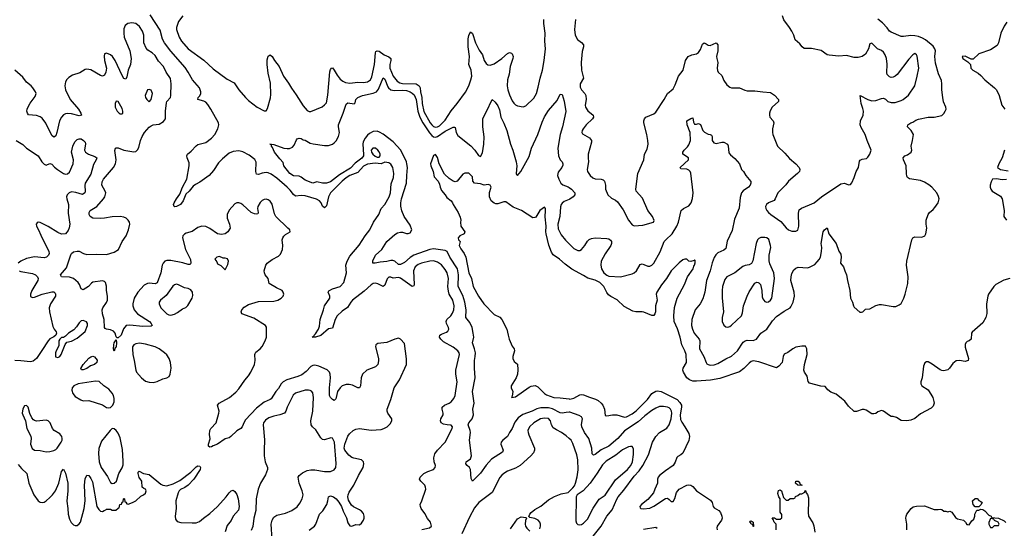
# Model space of a CAD drawing. Header units: inches. Extents: x 1603819 to 1745079, y 385938 to 533966.
# Tile 511 of 561: x 1654359 to 1664470, y 480686 to 485909. Entities that reach past the tile are written whole.
import ezdxf

# ---------------------------------------------------------------- set-up
doc = ezdxf.new("R2010")
doc.units = ezdxf.units.IN
doc.header["$MEASUREMENT"] = 0
doc.layers.add('B6458', color=7, linetype='Continuous')
doc.layers.add('B6468', color=7, linetype='Continuous')

msp = doc.modelspace()

# ---------------------------------------------------------------- linework, layer by layer
at = {"layer": 'B6458', "color": 5}
for points, elevation in [([(1658490, 480673), (1658567, 480693), (1658589, 480710), (1658576, 480750), (1658546, 480786), (1658519, 480839), (1658483, 480890), (1658474, 480910), (1658472, 480930), (1658490, 480970), (1658530, 481090), (1658528, 481110), (1658518, 481130), (1658477, 481170), (1658464, 481190), (1658470, 481210), (1658510, 481250), (1658550, 481271), (1658607, 481290), (1658626, 481310), (1658628, 481330), (1658617, 481370), (1658612, 481410), (1658622, 481450), (1658651, 481490), (1658728, 481572), (1658801, 481710), (1658804, 481730), (1658790, 481747), (1658750, 481748), (1658710, 481755), (1658688, 481770), (1658680, 481790), (1658685, 481810), (1658707, 481853), (1658709, 481870), (1658696, 481910), (1658696, 481930), (1658723, 481950), (1658770, 481970), (1658790, 481985), (1658819, 482021), (1658831, 482049), (1658851, 482190), (1658839, 482270), (1658838, 482310), (1658877, 482470), (1658873, 482490), (1658858, 482510), (1658810, 482545), (1658710, 482602), (1658683, 482630), (1658671, 482650), (1658672, 482670), (1658690, 482681), (1658741, 482699), (1658757, 482710), (1658765, 482730), (1658761, 482750), (1658741, 482790), (1658738, 482810), (1658747, 482830), (1658786, 482870), (1658803, 482897), (1658817, 482930), (1658821, 482970), (1658807, 483030), (1658771, 483091), (1658761, 483121), (1658756, 483170), (1658761, 483250), (1658749, 483310), (1658730, 483343), (1658690, 483391), (1658650, 483421), (1658610, 483432), (1658570, 483430), (1658486, 483410), (1658450, 483395), (1658420, 483370), (1658404, 483330), (1658410, 483190), (1658405, 483175), (1658390, 483170), (1658270, 483256), (1658250, 483261), (1658196, 483256), (1658170, 483267), (1658150, 483266), (1658132, 483248), (1658110, 483184), (1658090, 483170), (1658037, 483197), (1658010, 483203), (1657990, 483199), (1657970, 483188), (1657898, 483122), (1657777, 483030), (1657758, 483010), (1657725, 482955), (1657670, 482917), (1657620, 482870), (1657598, 482830), (1657570, 482740), (1657530, 482734), (1657450, 482668), (1657396, 482650), (1657361, 482650), (1657379, 482661), (1657382, 482670), (1657398, 482682), (1657427, 482733), (1657437, 482763), (1657444, 482830), (1657480, 482930), (1657490, 482970), (1657544, 483050), (1657543, 483070), (1657528, 483110), (1657534, 483126), (1657570, 483147), (1657650, 483169), (1657686, 483210), (1657714, 483310), (1657707, 483390), (1657721, 483430), (1657750, 483481), (1657845, 483595), (1657908, 483690), (1657953, 483750), (1657991, 483830), (1658047, 483910), (1658071, 483969), (1658110, 484013), (1658153, 484090), (1658168, 484130), (1658175, 484225), (1658197, 484290), (1658200, 484330), (1658190, 484392), (1658170, 484426), (1658150, 484439), (1658110, 484447), (1658070, 484430), (1658010, 484437), (1657930, 484425), (1657890, 484404), (1657830, 484340), (1657750, 484309), (1657710, 484284), (1657670, 484250), (1657552, 484130), (1657531, 484090), (1657510, 483998), (1657490, 483977), (1657470, 483996), (1657454, 484030), (1657438, 484050), (1657408, 484068), (1657290, 484100), (1657250, 484103), (1657190, 484097), (1657170, 484113), (1657138, 484158), (1657106, 484190), (1657001, 484281), (1656943, 484323), (1656910, 484337), (1656890, 484339), (1656850, 484334), (1656810, 484321), (1656790, 484322), (1656783, 484350), (1656786, 484446), (1656773, 484473), (1656717, 484517), (1656650, 484552), (1656610, 484561), (1656550, 484557), (1656510, 484540), (1656440, 484480), (1656402, 484438), (1656350, 484362), (1656306, 484310), (1656210, 484241), (1656163, 484217), (1656141, 484199), (1656100, 484150), (1656064, 484116), (1656037, 484050), (1656010, 484013), (1655970, 483990), (1655950, 483986), (1655944, 483990), (1655940, 484010), (1655945, 484030), (1655968, 484070), (1656004, 484116), (1656032, 484190), (1656077, 484270), (1656101, 484410), (1656098, 484438), (1656078, 484490), (1656076, 484510), (1656081, 484530), (1656120, 484560), (1656170, 484613), (1656190, 484627), (1656270, 484649), (1656330, 484691), (1656363, 484730), (1656394, 484790), (1656404, 484830), (1656399, 484850), (1656323, 484990), (1656290, 485040), (1656270, 485061), (1656250, 485073), (1656190, 485090), (1656192, 485110), (1656210, 485129), (1656220, 485150), (1656220, 485170), (1656206, 485210), (1656135, 485290), (1656090, 485370), (1656057, 485417), (1655910, 485586), (1655846, 485670), (1655825, 485710), (1655800, 485800), (1655699, 485959)], 280), ([(1656034, 485950), (1655991, 485890), (1655968, 485830), (1655970, 485810), (1655998, 485730), (1656019, 485690), (1656090, 485610), (1656250, 485492), (1656345, 485405), (1656490, 485297), (1656560, 485260), (1656608, 485190), (1656678, 485110), (1656710, 485081), (1656797, 485010), (1656870, 484975), (1656890, 484974), (1656904, 484996), (1656934, 485106), (1656939, 485141), (1656936, 485256), (1656910, 485359), (1656900, 485450), (1656902, 485498), (1656910, 485536), (1656930, 485550), (1656950, 485531), (1656974, 485490), (1657024, 485430), (1657068, 485330), (1657119, 485259), (1657150, 485205), (1657199, 485139), (1657270, 485023), (1657310, 484977), (1657330, 484968), (1657350, 484968), (1657464, 485016), (1657490, 485034), (1657510, 485057), (1657525, 485135), (1657545, 485375), (1657550, 485399), (1657561, 485410), (1657570, 485416), (1657590, 485392), (1657619, 485339), (1657650, 485299), (1657677, 485277), (1657704, 485264), (1657750, 485256), (1657830, 485269), (1657890, 485264), (1657930, 485270), (1657960, 485290), (1657976, 485324), (1658002, 485450), (1658012, 485568), (1658017, 485583), (1658029, 485590), (1658050, 485587), (1658102, 485550), (1658149, 485529), (1658171, 485511), (1658171, 485490), (1658159, 485450), (1658161, 485410), (1658196, 485330), (1658237, 485277), (1658262, 485262), (1658290, 485255), (1658430, 485249), (1658462, 485230), (1658472, 485210), (1658475, 485170), (1658490, 485110), (1658492, 485050), (1658510, 484968), (1658573, 484850), (1658590, 484828), (1658610, 484811), (1658630, 484805), (1658650, 484810), (1658670, 484820), (1658730, 484876), (1658790, 484974), (1658851, 485049), (1658936, 485164), (1658972, 485230), (1658993, 485290), (1659001, 485330), (1658996, 485390), (1658970, 485450), (1658978, 485530), (1658966, 485630), (1658966, 485714), (1658970, 485747), (1658990, 485785), (1659010, 485767), (1659041, 485670), (1659077, 485597), (1659111, 485550), (1659130, 485490), (1659150, 485459), (1659167, 485447), (1659190, 485444), (1659230, 485457), (1659309, 485511), (1659370, 485563), (1659390, 485572), (1659410, 485566), (1659418, 485558), (1659425, 485530), (1659422, 485510), (1659397, 485430), (1659386, 485350), (1659369, 485290), (1659365, 485230), (1659371, 485190), (1659390, 485136), (1659416, 485076), (1659432, 485052), (1659450, 485034), (1659470, 485024), (1659530, 485013), (1659556, 485024), (1659638, 485102), (1659667, 485150), (1659685, 485215), (1659703, 485310), (1659728, 485392), (1659744, 485490), (1659757, 485610), (1659751, 485690), (1659755, 485770), (1659740, 485870), (1659741, 485910)], 280), ([(1657332, 480668), (1657387, 480710), (1657401, 480730), (1657438, 480830), (1657473, 480867), (1657512, 480930), (1657524, 480970), (1657530, 481011), (1657550, 481020), (1657580, 481010), (1657609, 480989), (1657635, 480955), (1657664, 480910), (1657681, 480861), (1657715, 480795), (1657730, 480741), (1657750, 480711), (1657770, 480710), (1657810, 480726), (1657850, 480721), (1657870, 480739), (1657891, 480770), (1657897, 480790), (1657898, 480810), (1657890, 480837), (1657870, 480862), (1657850, 480877), (1657787, 480907), (1657765, 480925), (1657735, 480975), (1657730, 481010), (1657733, 481030), (1657744, 481056), (1657792, 481128), (1657838, 481230), (1657885, 481310), (1657894, 481350), (1657888, 481370), (1657870, 481390), (1657790, 481406), (1657770, 481415), (1657739, 481439), (1657698, 481490), (1657692, 481510), (1657698, 481550), (1657730, 481633), (1657745, 481655), (1657783, 481690), (1657810, 481706), (1657850, 481711), (1657970, 481694), (1658070, 481702), (1658098, 481710), (1658131, 481730), (1658162, 481758), (1658182, 481790), (1658180, 481810), (1658140, 481870), (1658133, 481890), (1658133, 481910), (1658172, 482010), (1658203, 482130), (1658258, 482210), (1658332, 482370), (1658332, 482428), (1658310, 482584), (1658270, 482629), (1658250, 482638), (1658210, 482630), (1658130, 482595), (1658037, 482583), (1658015, 482570), (1658013, 482550), (1658044, 482430), (1658045, 482405), (1658036, 482370), (1658014, 482346), (1657924, 482310), (1657880, 482270), (1657864, 482230), (1657859, 482150), (1657850, 482130), (1657830, 482128), (1657776, 482156), (1657743, 482163), (1657710, 482164), (1657670, 482151), (1657649, 482130), (1657624, 482090), (1657610, 482029), (1657605, 482015), (1657590, 482000), (1657570, 482010), (1657550, 482030), (1657542, 482050), (1657540, 482130), (1657551, 482230), (1657548, 482268), (1657541, 482290), (1657515, 482315), (1657430, 482352), (1657390, 482363), (1657370, 482359), (1657350, 482347), (1657302, 482298), (1657257, 482263), (1657215, 482245), (1657103, 482210), (1657066, 482190), (1657044, 482170), (1657018, 482122), (1656990, 482090), (1656943, 482017), (1656930, 482008), (1656870, 481983), (1656790, 481920), (1656678, 481802), (1656663, 481777), (1656643, 481730), (1656630, 481712), (1656590, 481688), (1656527, 481630), (1656510, 481617), (1656470, 481605), (1656390, 481549), (1656347, 481533), (1656330, 481522), (1656310, 481518), (1656298, 481530), (1656299, 481550), (1656315, 481605), (1656309, 481650), (1656312, 481690), (1656321, 481710), (1656376, 481770), (1656405, 481870), (1656406, 481890), (1656390, 481950), (1656409, 481970), (1656514, 482030), (1656577, 482083), (1656610, 482119), (1656672, 482208), (1656710, 482252), (1656733, 482290), (1656770, 482370), (1656776, 482410), (1656773, 482470), (1656777, 482483), (1656785, 482495), (1656830, 482530), (1656848, 482552), (1656880, 482610), (1656892, 482648), (1656895, 482735), (1656893, 482753), (1656882, 482770), (1656764, 482844), (1656641, 482890), (1656633, 482910), (1656641, 482930), (1656663, 482957), (1656710, 482986), (1656810, 483016), (1656970, 483019), (1657010, 483029), (1657044, 483050), (1657064, 483070), (1657072, 483090), (1657066, 483110), (1657053, 483130), (1656995, 483155), (1656922, 483202), (1656912, 483250), (1656881, 483290), (1656872, 483310), (1656871, 483330), (1656888, 483390), (1656902, 483410), (1656950, 483447), (1657018, 483482), (1657037, 483503), (1657057, 483550), (1657060, 483590), (1657056, 483650), (1657061, 483670), (1657070, 483686), (1657090, 483703), (1657137, 483730), (1657132, 483750), (1657114, 483770), (1656990, 483890), (1656977, 483917), (1656950, 484014), (1656930, 484046), (1656910, 484060), (1656890, 484065), (1656870, 484062), (1656850, 484051), (1656830, 484033), (1656804, 483990), (1656801, 483970), (1656809, 483930), (1656803, 483917), (1656790, 483911), (1656770, 483914), (1656735, 483930), (1656650, 484008), (1656630, 484021), (1656610, 484029), (1656590, 484029), (1656570, 484017), (1656510, 483953), (1656491, 483910), (1656489, 483870), (1656514, 483810), (1656519, 483770), (1656498, 483730), (1656470, 483710), (1656430, 483704), (1656391, 483711), (1656310, 483766), (1656270, 483784), (1656230, 483789), (1656190, 483775), (1656130, 483733), (1656070, 483717), (1656050, 483707), (1656034, 483690), (1656032, 483668), (1656061, 483550), (1656113, 483447), (1656118, 483410), (1656110, 483394), (1656090, 483395), (1656034, 483414), (1655910, 483438), (1655870, 483437), (1655851, 483429), (1655831, 483410), (1655822, 483390), (1655807, 483310), (1655772, 483208), (1655750, 483198), (1655690, 483205), (1655670, 483201), (1655636, 483184), (1655571, 483110), (1655536, 483050), (1655521, 482990), (1655521, 482970), (1655534, 482930), (1655570, 482890), (1655692, 482810), (1655710, 482790), (1655719, 482770), (1655710, 482762), (1655622, 482758), (1655490, 482773), (1655451, 482769), (1655424, 482736), (1655400, 482670), (1655370, 482641), (1655361, 482641), (1655351, 482651), (1655338, 482690), (1655324, 482710), (1655290, 482724), (1655250, 482730), (1655237, 482737), (1655229, 482750), (1655225, 482830), (1655210, 482890), (1655206, 482930), (1655213, 482950), (1655250, 483004), (1655259, 483030), (1655260, 483070), (1655251, 483130), (1655252, 483172), (1655241, 483210), (1655230, 483221), (1655210, 483228), (1655110, 483215), (1655095, 483205), (1655064, 483170), (1655010, 483134), (1654990, 483146), (1654974, 483190), (1654961, 483210), (1654912, 483252), (1654870, 483264), (1654790, 483270), (1654782, 483282), (1654778, 483290), (1654838, 483362), (1654885, 483495), (1654892, 483510), (1654910, 483524), (1654950, 483534), (1654970, 483532), (1655013, 483510), (1655050, 483499), (1655150, 483503), (1655250, 483499), (1655330, 483521), (1655372, 483550), (1655410, 483630), (1655451, 483690), (1655477, 483750), (1655489, 483810), (1655486, 483830), (1655474, 483850), (1655451, 483870), (1655430, 483880), (1655390, 483890), (1655310, 483886), (1655230, 483871), (1655192, 483868), (1655111, 483871), (1655082, 483890), (1655071, 483910), (1655071, 483930), (1655084, 483950), (1655150, 483991), (1655220, 484070), (1655232, 484090), (1655242, 484130), (1655237, 484150), (1655203, 484210), (1655206, 484246), (1655220, 484270), (1655322, 484390), (1655344, 484430), (1655350, 484470), (1655335, 484565), (1655343, 484590), (1655350, 484594), (1655370, 484592), (1655430, 484571), (1655510, 484555), (1655530, 484552), (1655550, 484557), (1655570, 484573), (1655583, 484597), (1655601, 484670), (1655617, 484710), (1655642, 484750), (1655690, 484805), (1655710, 484821), (1655730, 484828), (1655790, 484838), (1655835, 484865), (1655855, 484890), (1655858, 484910), (1655855, 484970), (1655865, 485055), (1655871, 485070), (1655906, 485110), (1655912, 485130), (1655916, 485250), (1655907, 485307), (1655863, 485370), (1655836, 485430), (1655784, 485484), (1655750, 485541), (1655720, 485570), (1655676, 485596), (1655657, 485617), (1655635, 485670), (1655634, 485750), (1655621, 485790), (1655590, 485840), (1655550, 485870), (1655510, 485878), (1655470, 485870), (1655443, 485850), (1655430, 485815), (1655428, 485770), (1655433, 485730), (1655491, 485591), (1655504, 485510), (1655496, 485450), (1655474, 485390), (1655459, 485321), (1655450, 485299), (1655430, 485305), (1655410, 485335), (1655340, 485490), (1655312, 485530), (1655290, 485550), (1655250, 485566), (1655230, 485557), (1655225, 485535), (1655229, 485490), (1655249, 485410), (1655245, 485370), (1655230, 485340), (1655210, 485331), (1655190, 485336), (1655090, 485393), (1655050, 485402), (1655030, 485398), (1654975, 485365), (1654902, 485338), (1654863, 485317), (1654844, 485296), (1654830, 485270), (1654824, 485230), (1654829, 485190), (1654876, 485090), (1654964, 484990), (1654986, 484950), (1654992, 484930), (1654970, 484922), (1654890, 484943), (1654850, 484947), (1654830, 484943), (1654809, 484931), (1654790, 484910), (1654768, 484872), (1654742, 484750), (1654730, 484716), (1654715, 484705), (1654710, 484704), (1654690, 484721), (1654627, 484847), (1654590, 484897), (1654570, 484911), (1654530, 484924), (1654451, 484931), (1654439, 484950), (1654434, 484970), (1654436, 484990), (1654446, 485014), (1654468, 485052), (1654519, 485121), (1654528, 485150), (1654523, 485170), (1654494, 485210), (1654476, 485230), (1654429, 485269), (1654390, 485318), (1654310, 485390)], 320), ([(1660000, 481878), (1659970, 481877), (1659930, 481868), (1659910, 481872), (1659830, 481915), (1659790, 481925), (1659710, 481923), (1659670, 481913), (1659623, 481890), (1659526, 481854), (1659479, 481821), (1659445, 481775), (1659417, 481710), (1659390, 481672), (1659370, 481630), (1659322, 481590), (1659305, 481570), (1659300, 481550), (1659324, 481490), (1659317, 481470), (1659203, 481397), (1659150, 481335), (1659090, 481254), (1659009, 481169), (1658997, 481197), (1658990, 481290), (1658978, 481310), (1658954, 481330), (1658940, 481350), (1658943, 481370), (1658990, 481399), (1658998, 481430), (1658978, 481590), (1658988, 481670), (1658985, 481690), (1658964, 481750), (1658970, 481770), (1659006, 481810), (1659020, 481850), (1659014, 481910), (1659027, 481970), (1659010, 482090), (1659038, 482230), (1659030, 482330), (1659030, 482410), (1659038, 482450), (1659039, 482490), (1659030, 482530), (1659008, 482590), (1659021, 482650), (1659017, 482690), (1659004, 482750), (1658981, 482801), (1658941, 482850), (1658945, 482930), (1658931, 483010), (1658910, 483078), (1658863, 483170), (1658866, 483290), (1658855, 483350), (1658777, 483470), (1658748, 483528), (1658730, 483539), (1658610, 483555), (1658570, 483549), (1658408, 483492), (1658370, 483469), (1658310, 483416), (1658270, 483395), (1658250, 483394), (1658210, 483430), (1658190, 483436), (1658170, 483436), (1658130, 483425), (1658060, 483420), (1658008, 483408), (1657987, 483410), (1657986, 483434), (1658013, 483490), (1658079, 483550), (1658129, 483630), (1658210, 483704), (1658239, 483721), (1658270, 483727), (1658290, 483726), (1658330, 483713), (1658350, 483713), (1658370, 483721), (1658386, 483750), (1658370, 483799), (1658307, 483887), (1658285, 483945), (1658273, 483993), (1658273, 484030), (1658281, 484070), (1658332, 484230), (1658333, 484310), (1658340, 484390), (1658336, 484430), (1658330, 484450), (1658274, 484570), (1658194, 484654), (1658093, 484733), (1658055, 484755), (1658030, 484763), (1657990, 484760), (1657950, 484739), (1657930, 484722), (1657907, 484693), (1657886, 484654), (1657882, 484630), (1657890, 484524), (1657889, 484510), (1657874, 484486), (1657804, 484436), (1657755, 484385), (1657644, 484316), (1657550, 484243), (1657511, 484231), (1657490, 484230), (1657468, 484230), (1657410, 484243), (1657370, 484229), (1657290, 484261), (1657251, 484291), (1657230, 484302), (1657170, 484306), (1657132, 484330), (1657073, 484410), (1657063, 484443), (1657030, 484479), (1656976, 484550), (1656956, 484596), (1656944, 484610), (1656946, 484626), (1656928, 484630), (1656970, 484626), (1657070, 484590), (1657105, 484585), (1657130, 484588), (1657160, 484600), (1657178, 484622), (1657203, 484677), (1657210, 484685), (1657230, 484691), (1657250, 484688), (1657270, 484676), (1657290, 484673), (1657342, 484642), (1657373, 484633), (1657490, 484616), (1657530, 484619), (1657570, 484630), (1657590, 484644), (1657610, 484667), (1657632, 484710), (1657642, 484750), (1657633, 484810), (1657634, 484830), (1657681, 484950), (1657710, 485042), (1657730, 485055), (1657794, 485046), (1657804, 485056), (1657812, 485090), (1657831, 485110), (1657878, 485130), (1657990, 485156), (1658023, 485170), (1658045, 485195), (1658090, 485313), (1658110, 485300), (1658141, 485221), (1658148, 485208), (1658170, 485190), (1658203, 485183), (1658290, 485187), (1658330, 485181), (1658370, 485167), (1658390, 485156), (1658410, 485136), (1658429, 485089), (1658447, 484970), (1658468, 484908), (1658498, 484850), (1658567, 484747), (1658590, 484721), (1658610, 484707), (1658630, 484704), (1658650, 484710), (1658730, 484764), (1658810, 484806), (1658825, 484805), (1658830, 484802), (1658842, 484750), (1658860, 484720), (1658993, 484613), (1659034, 484570), (1659070, 484514), (1659090, 484506), (1659110, 484542), (1659126, 484630), (1659128, 484708), (1659115, 484810), (1659114, 484890), (1659121, 484910), (1659154, 484966), (1659210, 485091), (1659243, 485063), (1659270, 485026), (1659285, 484985), (1659300, 484910), (1659332, 484848), (1659360, 484770), (1659398, 484630), (1659423, 484570), (1659456, 484450), (1659464, 484410), (1659456, 484330), (1659460, 484320), (1659470, 484311), (1659504, 484350), (1659590, 484506), (1659615, 484590), (1659680, 484730), (1659723, 484857), (1659750, 484912), (1659790, 484978), (1659879, 485081), (1659910, 485145), (1659930, 485142), (1659951, 485071), (1659968, 484968), (1659934, 484810), (1659909, 484731), (1659885, 484590), (1659893, 484510), (1659910, 484470), (1659930, 484450), (1659937, 484430), (1659936, 484416), (1659927, 484390), (1659890, 484344), (1659883, 484310), (1659894, 484270), (1659916, 484230), (1659935, 484215), (1659990, 484192), (1660000, 484186)], 260), ([(1654323, 484670), (1654390, 484626), (1654430, 484590), (1654550, 484511), (1654585, 484450), (1654610, 484424), (1654630, 484416), (1654670, 484432), (1654690, 484426), (1654716, 484396), (1654748, 484370), (1654810, 484330), (1654830, 484323), (1654850, 484327), (1654870, 484345), (1654909, 484430), (1654912, 484470), (1654890, 484550), (1654905, 484610), (1654926, 484654), (1654950, 484678), (1654970, 484687), (1654990, 484687), (1655015, 484670), (1655032, 484650), (1655035, 484635), (1655026, 484570), (1655036, 484550), (1655067, 484527), (1655130, 484503), (1655152, 484490), (1655146, 484470), (1655118, 484422), (1655090, 484324), (1655033, 484230), (1655028, 484208), (1655033, 484150), (1655029, 484130), (1655005, 484115), (1654935, 484135), (1654890, 484140), (1654868, 484132), (1654847, 484110), (1654840, 484090), (1654842, 484070), (1654861, 484010), (1654856, 483924), (1654873, 483810), (1654868, 483772), (1654857, 483743), (1654830, 483712), (1654790, 483707), (1654750, 483723), (1654650, 483786), (1654570, 483825), (1654550, 483830), (1654537, 483823), (1654529, 483810), (1654533, 483790), (1654553, 483753), (1654575, 483695), (1654659, 483530), (1654661, 483510), (1654656, 483490), (1654634, 483470), (1654610, 483464), (1654510, 483474), (1654430, 483457), (1654369, 483430), (1654342, 483410)], 340), ([(1660000, 483368), (1659959, 483399), (1659902, 483450), (1659836, 483496), (1659821, 483521), (1659794, 483594), (1659764, 483710), (1659761, 483730), (1659764, 483790), (1659756, 483884), (1659759, 483950), (1659757, 483970), (1659750, 483985), (1659699, 483950), (1659658, 483882), (1659650, 483877), (1659630, 483875), (1659513, 483950), (1659425, 483985), (1659350, 484038), (1659330, 484040), (1659270, 484020), (1659250, 484018), (1659230, 484024), (1659202, 484050), (1659184, 484090), (1659184, 484136), (1659201, 484190), (1659190, 484211), (1659170, 484216), (1659130, 484211), (1659090, 484223), (1659030, 484231), (1659011, 484250), (1659010, 484294), (1658970, 484332), (1658930, 484332), (1658910, 484322), (1658850, 484252), (1658830, 484246), (1658810, 484251), (1658770, 484277), (1658723, 484323), (1658668, 484428), (1658650, 484495), (1658630, 484524), (1658610, 484515), (1658579, 484430), (1658580, 484410), (1658605, 484350), (1658617, 484297), (1658655, 484250), (1658670, 484219), (1658676, 484190), (1658690, 484157), (1658729, 484110), (1658744, 484084), (1658789, 484050), (1658804, 484030), (1658809, 484010), (1658862, 483930), (1658882, 483882), (1658889, 483850), (1658885, 483830), (1658889, 483790), (1658929, 483730), (1658922, 483710), (1658878, 483690), (1658862, 483670), (1658866, 483650), (1658884, 483630), (1658873, 483590), (1658890, 483555), (1658923, 483510), (1658939, 483470), (1658970, 483310), (1658999, 483250), (1659017, 483170), (1659069, 483070), (1659127, 482990), (1659230, 482881), (1659290, 482855), (1659309, 482830), (1659363, 482730), (1659374, 482670), (1659387, 482630), (1659418, 482558), (1659436, 482530), (1659441, 482510), (1659422, 482450), (1659422, 482430), (1659438, 482398), (1659472, 482372), (1659474, 482314), (1659470, 482270), (1659456, 482230), (1659405, 482150), (1659407, 482130), (1659423, 482090), (1659418, 482042), (1659408, 482030), (1659450, 482035), (1659590, 482136), (1659610, 482147), (1659654, 482154), (1659680, 482140), (1659750, 482070), (1659770, 482056), (1659844, 482030), (1659910, 482026), (1660000, 482015)], 240), ([(1660000, 484063), (1659950, 484042), (1659930, 484026), (1659920, 484010), (1659913, 483987), (1659907, 483890), (1659887, 483810), (1659890, 483762), (1659920, 483700), (1659964, 483644), (1660000, 483609)], 260), ([(1654352, 483330), (1654370, 483323), (1654490, 483302), (1654520, 483290), (1654543, 483270), (1654550, 483250), (1654545, 483230), (1654484, 483130), (1654469, 483090), (1654470, 483067), (1654490, 483058), (1654510, 483061), (1654589, 483091), (1654690, 483116), (1654710, 483114), (1654722, 483102), (1654728, 483090), (1654726, 483070), (1654674, 482990), (1654662, 482950), (1654665, 482910), (1654699, 482759), (1654712, 482732), (1654735, 482705), (1654738, 482690), (1654729, 482670), (1654709, 482651), (1654670, 482631), (1654650, 482613), (1654588, 482512), (1654530, 482430), (1654497, 482403), (1654470, 482395), (1654370, 482407), (1654310, 482408)], 340), ([(1656950, 480570), (1656943, 480730), (1656952, 480770), (1656970, 480800), (1656999, 480821), (1657090, 480843), (1657152, 480870), (1657210, 480908), (1657237, 480943), (1657260, 480990), (1657270, 481030), (1657260, 481070), (1657230, 481150), (1657221, 481190), (1657220, 481210), (1657230, 481230), (1657263, 481257), (1657310, 481280), (1657350, 481287), (1657390, 481287), (1657490, 481270), (1657550, 481270), (1657590, 481286), (1657605, 481310), (1657608, 481352), (1657591, 481570), (1657579, 481599), (1657570, 481613), (1657555, 481615), (1657490, 481596), (1657470, 481600), (1657450, 481616), (1657399, 481699), (1657365, 481730), (1657352, 481750), (1657350, 481790), (1657369, 481890), (1657376, 482030), (1657370, 482077), (1657356, 482096), (1657343, 482103), (1657326, 482106), (1657290, 482104), (1657190, 482074), (1657168, 482052), (1657107, 481930), (1657092, 481888), (1657077, 481870), (1657030, 481850), (1656970, 481838), (1656918, 481822), (1656882, 481798), (1656861, 481770), (1656859, 481750), (1656874, 481594), (1656868, 481488), (1656870, 481430), (1656881, 481370), (1656904, 481310), (1656905, 481290), (1656883, 481237), (1656832, 481150), (1656809, 481090), (1656788, 480990), (1656783, 480870), (1656762, 480790), (1656754, 480706), (1656736, 480664)], 340), ([(1660000, 481610), (1659970, 481636), (1659923, 481670), (1659870, 481697), (1659839, 481719), (1659819, 481750), (1659810, 481791), (1659790, 481814), (1659750, 481819), (1659708, 481810), (1659638, 481770), (1659596, 481730), (1659578, 481690), (1659579, 481670), (1659586, 481646), (1659645, 481510), (1659647, 481490), (1659637, 481463), (1659609, 481430), (1659497, 481330), (1659450, 481305), (1659367, 481273), (1659330, 481250), (1659309, 481231), (1659290, 481208), (1659210, 481053), (1659074, 480950), (1659030, 480898), (1658979, 480801), (1658899, 480630)], 280), ([(1654342, 481342), (1654379, 481299), (1654431, 481250), (1654452, 481150), (1654503, 481030), (1654550, 480970), (1654570, 480956), (1654590, 480950), (1654610, 480956), (1654630, 480969), (1654670, 481004), (1654696, 481030), (1654725, 481070), (1654762, 481150), (1654790, 481271), (1654810, 481294), (1654830, 481251), (1654852, 481150), (1654855, 481070), (1654844, 480964), (1654855, 480890), (1654856, 480830), (1654870, 480779), (1654887, 480747), (1654910, 480723), (1654930, 480715), (1654950, 480716), (1654970, 480731), (1654985, 480750), (1655020, 480890), (1655032, 480970), (1655023, 481130), (1655030, 481196), (1655050, 481231), (1655070, 481228), (1655090, 481199), (1655105, 481165), (1655151, 480910), (1655170, 480880), (1655190, 480863), (1655210, 480858), (1655228, 480870), (1655245, 480875), (1655250, 480882), (1655290, 480882), (1655310, 480872), (1655347, 480873), (1655370, 480894), (1655382, 480898), (1655388, 480930), (1655406, 480934), (1655410, 480954), (1655422, 480958), (1655426, 480990), (1655430, 480994), (1655434, 480990), (1655438, 480958), (1655450, 480954), (1655458, 480938), (1655474, 480934), (1655519, 480950), (1655552, 480970), (1655604, 481016), (1655630, 481029), (1655650, 481046), (1655659, 481070), (1655650, 481089), (1655634, 481094), (1655618, 481110), (1655613, 481170), (1655587, 481207), (1655574, 481250), (1655576, 481264), (1655587, 481273), (1655630, 481250), (1655690, 481240), (1655810, 481139), (1655830, 481128), (1655870, 481124), (1655936, 481144), (1656003, 481177), (1656116, 481264), (1656170, 481318), (1656190, 481327), (1656210, 481325), (1656217, 481310), (1656213, 481290), (1656147, 481190), (1656089, 481130), (1656054, 481106), (1656010, 481085), (1655996, 481070), (1655985, 481050), (1655961, 480970), (1655967, 480890), (1655954, 480810), (1655959, 480779), (1655977, 480757), (1656015, 480745), (1656130, 480741), (1656170, 480743), (1656205, 480755), (1656245, 480790), (1656310, 480837), (1656390, 480910), (1656480, 481010), (1656509, 481051), (1656530, 481070), (1656550, 481077), (1656570, 481065), (1656590, 481033), (1656603, 480990), (1656613, 480910), (1656606, 480874), (1656550, 480810), (1656530, 480765), (1656490, 480715), (1656470, 480650)], 320), ([(1659699, 480681), (1659708, 480710), (1659707, 480730), (1659700, 480750), (1659684, 480770), (1659650, 480787), (1659599, 480799), (1659588, 480808), (1659597, 480830), (1659613, 480850), (1659650, 480881), (1659710, 480915), (1659790, 480979), (1659850, 481014), (1659919, 481041), (1659990, 481055), (1660000, 481064)], 280), ([(1659398, 480682), (1659470, 480783), (1659510, 480804), (1659556, 480796), (1659562, 480790), (1659554, 480766), (1659550, 480730), (1659554, 480710), (1659567, 480687), (1659598, 480658)], 280)]:
    msp.add_lwpolyline(points, dxfattribs=dict(at, elevation=elevation))
for points, elevation in [([(1655690, 485194), (1655670, 485189), (1655649, 485130), (1655651, 485110), (1655663, 485090), (1655690, 485065), (1655710, 485091), (1655724, 485150), (1655710, 485184)], 340), ([(1655350, 485074), (1655338, 485050), (1655341, 485010), (1655348, 484990), (1655359, 484970), (1655379, 484950), (1655390, 484944), (1655410, 484942), (1655417, 484950), (1655419, 484970), (1655410, 484997), (1655370, 485069)], 340), ([(1658012, 484590), (1657985, 484590), (1657970, 484570), (1657973, 484550), (1657985, 484530), (1658010, 484509), (1658030, 484499), (1658050, 484499), (1658061, 484510), (1658060, 484530), (1658050, 484554), (1658038, 484570)], 280), ([(1656410, 483479), (1656382, 483470), (1656362, 483450), (1656382, 483422), (1656390, 483402), (1656426, 483386), (1656470, 483342), (1656495, 483395), (1656502, 483430), (1656494, 483454), (1656470, 483462), (1656450, 483459)], 340), ([(1655970, 483193), (1655950, 483188), (1655930, 483174), (1655863, 483077), (1655804, 483030), (1655792, 483010), (1655790, 482990), (1655810, 482950), (1655871, 482890), (1655890, 482880), (1655910, 482876), (1655950, 482885), (1655979, 482901), (1656030, 482939), (1656065, 482955), (1656087, 482973), (1656130, 483050), (1656136, 483076), (1656135, 483110), (1656115, 483135), (1656088, 483148), (1656050, 483157), (1655990, 483188)], 340), ([(1655010, 482819), (1654990, 482817), (1654970, 482797), (1654944, 482756), (1654914, 482726), (1654861, 482690), (1654830, 482658), (1654810, 482646), (1654790, 482646), (1654772, 482628), (1654762, 482610), (1654760, 482560), (1654733, 482510), (1654728, 482490), (1654728, 482448), (1654750, 482441), (1654770, 482451), (1654785, 482470), (1654825, 482575), (1654843, 482597), (1654890, 482608), (1654950, 482638), (1655030, 482708), (1655056, 482770), (1655057, 482790), (1655045, 482805)], 340), ([(1655330, 482506), (1655324, 482530), (1655325, 482570), (1655330, 482592), (1655350, 482622), (1655354, 482594), (1655350, 482548), (1655341, 482539)], 320), ([(1655590, 482587), (1655550, 482582), (1655530, 482569), (1655519, 482550), (1655516, 482530), (1655522, 482470), (1655536, 482410), (1655552, 482312), (1655559, 482290), (1655610, 482230), (1655650, 482199), (1655690, 482186), (1655730, 482185), (1655770, 482194), (1655830, 482220), (1655870, 482230), (1655895, 482245), (1655904, 482270), (1655915, 482330), (1655907, 482390), (1655895, 482430), (1655870, 482468), (1655846, 482490), (1655790, 482530), (1655750, 482549), (1655650, 482579)], 340), ([(1655010, 482315), (1654995, 482315), (1654988, 482328), (1655012, 482370), (1655070, 482434), (1655090, 482448), (1655110, 482455), (1655128, 482448), (1655153, 482413), (1655150, 482390), (1655127, 482370), (1655086, 482354), (1655050, 482327)], 320), ([(1655137, 482197), (1654959, 482170), (1654916, 482150), (1654899, 482130), (1654895, 482105), (1654906, 482070), (1654930, 482039), (1654986, 482006), (1655010, 481996), (1655070, 482000), (1655210, 481955), (1655250, 481928), (1655270, 481922), (1655290, 481928), (1655314, 481950), (1655330, 481985), (1655330, 482018), (1655321, 482050), (1655310, 482074), (1655276, 482116), (1655224, 482150), (1655174, 482194)], 340), ([(1654430, 481949), (1654410, 481944), (1654390, 481914), (1654386, 481870), (1654390, 481850), (1654420, 481790), (1654432, 481710), (1654474, 481634), (1654476, 481610), (1654470, 481550), (1654487, 481507), (1654510, 481489), (1654570, 481487), (1654630, 481473), (1654670, 481475), (1654710, 481486), (1654730, 481496), (1654743, 481510), (1654784, 481570), (1654794, 481590), (1654796, 481610), (1654791, 481630), (1654770, 481655), (1654712, 481692), (1654695, 481710), (1654671, 481770), (1654650, 481790), (1654630, 481796), (1654530, 481787), (1654510, 481792), (1654500, 481800), (1654482, 481822), (1654464, 481864), (1654447, 481930)], 340), ([(1655310, 481710), (1655288, 481692), (1655198, 481582), (1655173, 481507), (1655167, 481453), (1655175, 481370), (1655195, 481310), (1655260, 481220), (1655290, 481157), (1655310, 481146), (1655330, 481149), (1655354, 481170), (1655378, 481250), (1655413, 481307), (1655421, 481339), (1655423, 481377), (1655415, 481495), (1655390, 481616), (1655370, 481663), (1655350, 481692), (1655330, 481707)], 340)]:
    msp.add_lwpolyline(points, close=True, dxfattribs=dict(at, elevation=elevation))
at = {"layer": 'B6468', "color": 5}
for points, elevation in [([(1660068, 485910), (1660057, 485810), (1660064, 485750), (1660087, 485707), (1660130, 485676), (1660149, 485650), (1660150, 485630), (1660136, 485584), (1660126, 485470), (1660127, 485390), (1660150, 485310), (1660116, 485250), (1660116, 485216), (1660129, 485189), (1660164, 485150), (1660174, 485130), (1660177, 485090), (1660167, 485030), (1660171, 485010), (1660193, 484973), (1660248, 484930), (1660250, 484910), (1660241, 484890), (1660177, 484830), (1660144, 484790), (1660134, 484770), (1660133, 484750), (1660138, 484738), (1660210, 484695), (1660230, 484670), (1660232, 484650), (1660198, 484530), (1660196, 484490), (1660200, 484450), (1660187, 484370), (1660190, 484350), (1660216, 484310), (1660245, 484285), (1660270, 484275), (1660331, 484271), (1660350, 484264), (1660364, 484250), (1660374, 484210), (1660376, 484170), (1660400, 484110), (1660437, 484077), (1660477, 484057), (1660499, 484039), (1660556, 483956), (1660610, 483850), (1660650, 483804), (1660670, 483791), (1660759, 483801), (1660868, 483830), (1660873, 483847), (1660856, 483890), (1660810, 483950), (1660755, 484075), (1660690, 484149), (1660685, 484170), (1660706, 484330), (1660770, 484470), (1660776, 484530), (1660801, 484579), (1660813, 484630), (1660811, 484670), (1660800, 484730), (1660770, 484850), (1660768, 484870), (1660774, 484890), (1660790, 484910), (1660870, 484944), (1660890, 484960), (1660977, 485090), (1661011, 485150), (1661070, 485199), (1661090, 485239), (1661124, 485330), (1661172, 485390), (1661197, 485490), (1661225, 485530), (1661261, 485550), (1661310, 485560), (1661330, 485572), (1661350, 485603), (1661370, 485659), (1661389, 485670), (1661410, 485663), (1661430, 485646), (1661450, 485644), (1661510, 485670), (1661530, 485650), (1661527, 485590), (1661516, 485530), (1661518, 485510), (1661530, 485470), (1661523, 485410), (1661526, 485386), (1661531, 485370), (1661570, 485336), (1661590, 485286), (1661620, 485240), (1661650, 485215), (1661668, 485208), (1661750, 485211), (1661804, 485184), (1661830, 485178), (1661910, 485180), (1661990, 485167), (1662070, 485160), (1662110, 485135), (1662150, 485090), (1662153, 485070), (1662086, 485010), (1662065, 484975), (1662058, 484950), (1662058, 484930), (1662064, 484910), (1662096, 484870), (1662102, 484850), (1662089, 484790), (1662089, 484750), (1662094, 484730), (1662141, 484610), (1662218, 484538), (1662263, 484483), (1662330, 484430), (1662365, 484390), (1662372, 484370), (1662366, 484350), (1662348, 484330), (1662254, 484250), (1662226, 484214), (1662161, 484150), (1662146, 484130), (1662118, 484070), (1662106, 484054), (1662050, 484029), (1662029, 484011), (1662019, 483990), (1662021, 483970), (1662030, 483950), (1662050, 483930), (1662072, 483910), (1662177, 483837), (1662230, 483773), (1662253, 483753), (1662290, 483739), (1662310, 483737), (1662330, 483739), (1662350, 483749), (1662360, 483790), (1662356, 483924), (1662363, 483957), (1662386, 483974), (1662470, 484007), (1662516, 484030), (1662594, 484090), (1662790, 484225), (1662830, 484230), (1662870, 484214), (1662890, 484216), (1662905, 484235), (1662929, 484290), (1662949, 484350), (1662973, 484390), (1662983, 484457), (1662990, 484466), (1663010, 484476), (1663056, 484484), (1663070, 484498), (1663089, 484530), (1663102, 484570), (1663061, 484670), (1663041, 484730), (1663001, 484801), (1662991, 484830), (1662994, 484870), (1663021, 484930), (1663024, 484970), (1663019, 484999), (1663000, 485050), (1662989, 485131), (1663070, 485090), (1663110, 485077), (1663150, 485079), (1663210, 485100), (1663230, 485102), (1663250, 485093), (1663274, 485070), (1663310, 485058), (1663350, 485060), (1663410, 485079), (1663431, 485090), (1663486, 485134), (1663550, 485230), (1663577, 485330), (1663592, 485410), (1663576, 485536), (1663569, 485549), (1663550, 485561), (1663530, 485547), (1663490, 485505), (1663370, 485346), (1663350, 485328), (1663330, 485319), (1663310, 485317), (1663290, 485322), (1663267, 485347), (1663263, 485363), (1663267, 485453), (1663260, 485510), (1663248, 485548), (1663230, 485575), (1663210, 485592), (1663169, 485610), (1663110, 485669), (1663090, 485662), (1663077, 485610), (1663044, 485556), (1663010, 485530), (1662970, 485520), (1662930, 485522), (1662850, 485540), (1662770, 485535), (1662670, 485544), (1662650, 485550), (1662588, 485592), (1662490, 485613), (1662415, 485615), (1662394, 485630), (1662370, 485662), (1662324, 485704), (1662309, 485750), (1662289, 485790), (1662265, 485830), (1662207, 485907), (1662193, 485950)], 280), ([(1660000, 483609), (1660050, 483560), (1660090, 483540), (1660110, 483540), (1660130, 483550), (1660162, 483590), (1660190, 483635), (1660208, 483652), (1660230, 483664), (1660270, 483670), (1660390, 483662), (1660410, 483658), (1660426, 483646), (1660436, 483630), (1660436, 483610), (1660429, 483590), (1660370, 483506), (1660330, 483430), (1660327, 483390), (1660335, 483350), (1660359, 483310), (1660390, 483285), (1660410, 483277), (1660528, 483268), (1660650, 483299), (1660670, 483309), (1660693, 483330), (1660730, 483395), (1660750, 483401), (1660770, 483397), (1660810, 483377), (1660830, 483380), (1660850, 483390), (1660870, 483408), (1660936, 483524), (1660977, 483630), (1660993, 483650), (1661060, 483710), (1661109, 483790), (1661125, 483830), (1661153, 483950), (1661177, 483970), (1661230, 483999), (1661255, 484030), (1661268, 484072), (1661274, 484130), (1661252, 484332), (1661245, 484350), (1661230, 484365), (1661210, 484374), (1661150, 484379), (1661141, 484390), (1661227, 484470), (1661226, 484490), (1661169, 484530), (1661169, 484550), (1661181, 484570), (1661216, 484604), (1661230, 484624), (1661248, 484670), (1661244, 484750), (1661214, 484830), (1661209, 484870), (1661250, 484896), (1661263, 484897), (1661270, 484902), (1661277, 484857), (1661284, 484844), (1661290, 484838), (1661310, 484838), (1661330, 484842), (1661350, 484833), (1661375, 484770), (1661390, 484753), (1661430, 484733), (1661451, 484731), (1661463, 484723), (1661471, 484710), (1661471, 484670), (1661486, 484646), (1661510, 484637), (1661570, 484650), (1661590, 484650), (1661626, 484630), (1661633, 484613), (1661642, 484542), (1661660, 484520), (1661704, 484484), (1661750, 484430), (1661771, 484370), (1661791, 484350), (1661815, 484310), (1661867, 484247), (1661867, 484230), (1661859, 484210), (1661843, 484190), (1661787, 484153), (1661770, 484130), (1661757, 484083), (1661747, 483973), (1661699, 483861), (1661675, 483745), (1661624, 483636), (1661610, 483561), (1661590, 483541), (1661530, 483515), (1661507, 483493), (1661490, 483467), (1661470, 483413), (1661450, 483330), (1661411, 483230), (1661394, 483110), (1661376, 483044), (1661347, 482990), (1661296, 482930), (1661262, 482830), (1661258, 482770), (1661267, 482730), (1661286, 482690), (1661336, 482630), (1661342, 482610), (1661340, 482530), (1661385, 482450), (1661407, 482390), (1661417, 482377), (1661430, 482367), (1661450, 482361), (1661490, 482364), (1661530, 482380), (1661610, 482428), (1661670, 482453), (1661731, 482510), (1661790, 482599), (1661810, 482613), (1661830, 482617), (1661890, 482615), (1661926, 482630), (1661969, 482691), (1662030, 482732), (1662090, 482818), (1662130, 482860), (1662210, 482917), (1662270, 482950), (1662279, 482961), (1662303, 483010), (1662314, 483070), (1662313, 483113), (1662279, 483230), (1662282, 483270), (1662290, 483304), (1662310, 483339), (1662330, 483357), (1662353, 483367), (1662450, 483361), (1662470, 483367), (1662523, 483397), (1662550, 483422), (1662570, 483448), (1662581, 483470), (1662593, 483530), (1662596, 483570), (1662590, 483610), (1662610, 483730), (1662624, 483750), (1662650, 483771), (1662667, 483710), (1662742, 483610), (1662770, 483531), (1662790, 483502), (1662796, 483470), (1662787, 483410), (1662818, 483370), (1662831, 483330), (1662850, 483291), (1662860, 483230), (1662885, 483130), (1662890, 483050), (1662911, 483010), (1662921, 482970), (1662930, 482958), (1662986, 482906), (1663005, 482905), (1663018, 482910), (1663044, 482936), (1663090, 482941), (1663150, 482976), (1663190, 482986), (1663210, 482986), (1663330, 482963), (1663355, 482965), (1663390, 482981), (1663410, 482996), (1663438, 483050), (1663453, 483090), (1663480, 483200), (1663484, 483270), (1663467, 483390), (1663468, 483430), (1663522, 483650), (1663531, 483669), (1663550, 483679), (1663624, 483676), (1663653, 483690), (1663664, 483710), (1663674, 483770), (1663667, 483810), (1663667, 483850), (1663687, 483910), (1663701, 483930), (1663741, 483959), (1663758, 483982), (1663790, 484030), (1663800, 484070), (1663794, 484094), (1663776, 484130), (1663725, 484190), (1663695, 484215), (1663650, 484242), (1663610, 484257), (1663496, 484276), (1663475, 484290), (1663470, 484302), (1663465, 484330), (1663464, 484410), (1663436, 484470), (1663433, 484490), (1663449, 484510), (1663477, 484523), (1663513, 484550), (1663519, 484570), (1663514, 484610), (1663529, 484670), (1663537, 484730), (1663514, 484770), (1663475, 484810), (1663479, 484830), (1663509, 484850), (1663530, 484856), (1663563, 484877), (1663590, 484887), (1663690, 484910), (1663750, 484910), (1663830, 484927), (1663850, 484946), (1663864, 484970), (1663872, 484990), (1663870, 485010), (1663846, 485066), (1663839, 485110), (1663827, 485190), (1663828, 485250), (1663824, 485284), (1663795, 485355), (1663763, 485463), (1663758, 485530), (1663763, 485590), (1663758, 485610), (1663739, 485639), (1663661, 485701), (1663630, 485719), (1663590, 485735), (1663550, 485745), (1663512, 485748), (1663436, 485736), (1663410, 485736), (1663310, 485780), (1663292, 485792), (1663267, 485827), (1663218, 485878), (1663173, 485913)], 260), ([(1664496, 485884), (1664470, 485843), (1664436, 485770), (1664409, 485671), (1664396, 485644), (1664330, 485599), (1664210, 485558), (1664150, 485505), (1664130, 485505), (1664070, 485533), (1664038, 485530), (1664044, 485510), (1664097, 485477), (1664122, 485450), (1664128, 485410), (1664146, 485390), (1664201, 485361), (1664230, 485337), (1664271, 485291), (1664371, 485211), (1664390, 485190), (1664416, 485130), (1664445, 485030), (1664476, 484990)], 240), ([(1664472, 484570), (1664447, 484490), (1664413, 484430), (1664402, 484390), (1664430, 484370), (1664510, 484357)], 240), ([(1664492, 484268), (1664450, 484265), (1664390, 484275), (1664349, 484270), (1664336, 484244), (1664326, 484210), (1664326, 484190), (1664332, 484170), (1664346, 484150), (1664430, 484096), (1664450, 484070), (1664469, 483950), (1664467, 483890), (1664493, 483850)], 240), ([(1660000, 484186), (1660026, 484170), (1660059, 484130), (1660060, 484110), (1660043, 484090), (1660010, 484068), (1660000, 484063)], 260), ([(1664527, 483253), (1664467, 483233), (1664382, 483190), (1664362, 483170), (1664309, 483090), (1664301, 483070), (1664287, 482993), (1664292, 482892), (1664282, 482850), (1664250, 482797), (1664140, 482700), (1664133, 482690), (1664129, 482630), (1664110, 482611), (1664090, 482605), (1664075, 482590), (1664070, 482574), (1664070, 482546), (1664102, 482430), (1664098, 482410), (1664070, 482398), (1664010, 482411), (1663975, 482405), (1663940, 482380), (1663909, 482330), (1663890, 482315), (1663850, 482303), (1663830, 482306), (1663810, 482315), (1663730, 482373), (1663690, 482395), (1663670, 482396), (1663653, 482387), (1663641, 482350), (1663628, 482230), (1663612, 482190), (1663612, 482170), (1663624, 482150), (1663690, 482110), (1663735, 482030), (1663747, 481990), (1663749, 481970), (1663738, 481942), (1663719, 481921), (1663610, 481862), (1663550, 481815), (1663510, 481796), (1663470, 481790), (1663410, 481793), (1663363, 481823), (1663330, 481833), (1663310, 481834), (1663290, 481844), (1663230, 481891), (1663210, 481896), (1663170, 481881), (1663150, 481866), (1663130, 481861), (1663110, 481863), (1663050, 481901), (1663030, 481906), (1663010, 481906), (1662953, 481887), (1662930, 481887), (1662870, 481941), (1662832, 481992), (1662800, 482020), (1662744, 482064), (1662690, 482086), (1662658, 482110), (1662630, 482142), (1662586, 482146), (1662470, 482178), (1662455, 482195), (1662447, 482250), (1662419, 482290), (1662411, 482310), (1662418, 482370), (1662446, 482470), (1662444, 482530), (1662430, 482556), (1662390, 482557), (1662330, 482545), (1662297, 482530), (1662248, 482492), (1662210, 482473), (1662201, 482450), (1662188, 482390), (1662156, 482350), (1662130, 482334), (1661950, 482397), (1661890, 482406), (1661870, 482399), (1661850, 482383), (1661794, 482326), (1661750, 482294), (1661550, 482224), (1661452, 482208), (1661310, 482197), (1661270, 482199), (1661236, 482210), (1661210, 482233), (1661175, 482290), (1661170, 482310), (1661172, 482330), (1661205, 482390), (1661203, 482470), (1661190, 482510), (1661160, 482570), (1661143, 482650), (1661114, 482734), (1661080, 482810), (1661077, 482870), (1661085, 482955), (1661110, 483050), (1661186, 483190), (1661216, 483270), (1661275, 483350), (1661282, 483378), (1661290, 483390), (1661294, 483414), (1661295, 483435), (1661290, 483442), (1661284, 483436), (1661250, 483425), (1661230, 483431), (1661210, 483451), (1661190, 483451), (1661170, 483443), (1661130, 483413), (1661050, 483330), (1661001, 483250), (1660950, 483185), (1660902, 483110), (1660896, 483090), (1660904, 483030), (1660887, 482970), (1660887, 482910), (1660882, 482890), (1660870, 482873), (1660850, 482873), (1660770, 482907), (1660750, 482910), (1660688, 482908), (1660655, 482915), (1660565, 482965), (1660493, 483033), (1660430, 483066), (1660405, 483085), (1660387, 483107), (1660357, 483170), (1660318, 483210), (1660270, 483234), (1660195, 483255), (1660150, 483284), (1660030, 483346), (1660000, 483368)], 240), ([(1660000, 482015), (1660010, 482013), (1660050, 482022), (1660110, 482058), (1660130, 482062), (1660150, 482058), (1660210, 482032), (1660273, 482013), (1660298, 481998), (1660331, 481971), (1660348, 481950), (1660365, 481910), (1660370, 481845), (1660390, 481843), (1660447, 481853), (1660490, 481852), (1660570, 481828), (1660590, 481832), (1660650, 481862), (1660690, 481893), (1660807, 482010), (1660849, 482071), (1660890, 482095), (1660910, 482097), (1660945, 482090), (1661110, 482008), (1661139, 481979), (1661154, 481950), (1661156, 481930), (1661142, 481850), (1661145, 481805), (1661157, 481777), (1661190, 481730), (1661230, 481660), (1661238, 481630), (1661232, 481588), (1661170, 481459), (1661150, 481441), (1661116, 481424), (1661106, 481414), (1661090, 481367), (1661070, 481333), (1660990, 481278), (1660930, 481228), (1660917, 481210), (1660910, 481190), (1660910, 481150), (1660880, 481090), (1660867, 481050), (1660810, 480982), (1660743, 480930), (1660726, 480910), (1660730, 480898), (1660738, 480890), (1660766, 480886), (1660830, 480893), (1660870, 480914), (1660990, 480993), (1661010, 480997), (1661030, 480984), (1661050, 480963), (1661070, 480961), (1661086, 480994), (1661105, 481055), (1661130, 481090), (1661210, 481130), (1661230, 481134), (1661250, 481130), (1661270, 481115), (1661310, 481073), (1661454, 480974), (1661470, 480950), (1661481, 480910), (1661490, 480896), (1661537, 480870), (1661555, 480850), (1661571, 480810), (1661572, 480790), (1661565, 480770), (1661523, 480710), (1661518, 480690), (1661521, 480670)], 240), ([(1660235, 480590), (1660331, 480709), (1660390, 480810), (1660443, 480877), (1660490, 480986), (1660505, 481010), (1660563, 481077), (1660670, 481223), (1660722, 481278), (1660758, 481330), (1660818, 481442), (1660857, 481570), (1660890, 481630), (1660929, 481671), (1661004, 481716), (1661030, 481749), (1661050, 481810), (1661055, 481870), (1661051, 481891), (1661042, 481910), (1661030, 481922), (1661010, 481931), (1660970, 481938), (1660930, 481936), (1660890, 481921), (1660850, 481896), (1660778, 481842), (1660710, 481779), (1660570, 481688), (1660503, 481610), (1660410, 481530), (1660329, 481491), (1660270, 481446), (1660250, 481436), (1660238, 481450), (1660233, 481510), (1660203, 481610), (1660159, 481670), (1660133, 481730), (1660128, 481752), (1660137, 481810), (1660130, 481832), (1660106, 481846), (1660010, 481878), (1660000, 481878)], 260), ([(1660000, 481064), (1660039, 481101), (1660056, 481124), (1660067, 481150), (1660084, 481216), (1660093, 481287), (1660091, 481390), (1660081, 481441), (1660039, 481559), (1660022, 481590), (1660000, 481610)], 280), ([(1662126, 480670), (1662126, 480730), (1662108, 480748), (1662098, 480778), (1662087, 480793), (1662110, 480794), (1662130, 480782), (1662170, 480782), (1662187, 480793), (1662187, 480827), (1662167, 480853), (1662168, 480990), (1662155, 481010), (1662144, 481044), (1662150, 481074), (1662170, 481082), (1662182, 481070), (1662204, 481004), (1662230, 480974), (1662250, 480974), (1662270, 480994), (1662310, 480994), (1662322, 480998), (1662327, 481013), (1662350, 481022), (1662370, 481042), (1662390, 481042), (1662422, 481058), (1662426, 481074), (1662430, 481074), (1662434, 481050), (1662450, 481034), (1662458, 480998), (1662461, 480970), (1662455, 480850), (1662459, 480810), (1662503, 480743), (1662513, 480713), (1662526, 480646)], 220), ([(1663469, 480670), (1663470, 480730), (1663459, 480790), (1663461, 480810), (1663470, 480831), (1663514, 480890), (1663533, 480907), (1663570, 480914), (1663650, 480916), (1663750, 480881), (1663790, 480878), (1663810, 480882), (1663830, 480878), (1663850, 480862), (1663870, 480862), (1663890, 480854), (1663910, 480862), (1663931, 480851), (1663970, 480798), (1663990, 480785), (1664051, 480771), (1664071, 480751), (1664087, 480727), (1664096, 480724), (1664110, 480722), (1664136, 480764), (1664159, 480781), (1664169, 480810), (1664169, 480831), (1664188, 480872), (1664210, 480874), (1664230, 480882), (1664250, 480878), (1664270, 480865), (1664310, 480822), (1664334, 480810), (1664338, 480798), (1664410, 480792), (1664470, 480762), (1664486, 480746)], 220), ([(1660906, 480686), (1660890, 480696), (1660766, 480674)], 260)]:
    msp.add_lwpolyline(points, dxfattribs=dict(at, elevation=elevation))
for points, elevation in [([(1662010, 483674), (1661970, 483671), (1661950, 483662), (1661937, 483650), (1661922, 483610), (1661887, 483433), (1661874, 483406), (1661850, 483393), (1661810, 483386), (1661784, 483376), (1661704, 483310), (1661622, 483270), (1661600, 483240), (1661578, 483170), (1661573, 483130), (1661573, 483053), (1661585, 482910), (1661574, 482850), (1661573, 482810), (1661590, 482771), (1661610, 482755), (1661630, 482753), (1661650, 482760), (1661670, 482773), (1661771, 482870), (1661781, 482899), (1661792, 482970), (1661831, 483070), (1661850, 483114), (1661910, 483203), (1661930, 483213), (1661942, 483210), (1661950, 483208), (1661965, 483190), (1661980, 483130), (1661982, 483062), (1661990, 483042), (1662010, 483015), (1662030, 483007), (1662050, 483012), (1662070, 483029), (1662082, 483050), (1662112, 483252), (1662103, 483310), (1662062, 483402), (1662054, 483434), (1662054, 483490), (1662071, 483570), (1662070, 483590), (1662051, 483651), (1662030, 483670)], 280), ([(1660630, 481528), (1660610, 481522), (1660550, 481493), (1660481, 481439), (1660383, 481377), (1660343, 481337), (1660290, 481251), (1660218, 481150), (1660146, 481070), (1660084, 481030), (1660075, 481010), (1660070, 480762), (1660078, 480738), (1660090, 480724), (1660110, 480721), (1660130, 480727), (1660150, 480738), (1660190, 480780), (1660248, 480892), (1660310, 480986), (1660372, 481028), (1660477, 481183), (1660602, 481290), (1660634, 481330), (1660653, 481370), (1660663, 481443), (1660664, 481504), (1660650, 481527)], 280), ([(1662390, 481126), (1662349, 481129), (1662326, 481150), (1662328, 481170), (1662352, 481170), (1662372, 481150), (1662374, 481134), (1662390, 481132)], 220), ([(1664170, 480906), (1664149, 480930), (1664144, 480970), (1664170, 480994), (1664190, 480994), (1664210, 480972), (1664230, 480962), (1664242, 480950), (1664230, 480926), (1664210, 480906)], 220), ([(1661890, 480706), (1661887, 480727), (1661870, 480729), (1661865, 480745), (1661858, 480750), (1661860, 480760), (1661870, 480762), (1661891, 480751), (1661894, 480706)], 220), ([(1664330, 480786), (1664313, 480747), (1664312, 480730), (1664330, 480694), (1664350, 480694), (1664370, 480714), (1664410, 480714), (1664418, 480730), (1664406, 480750), (1664370, 480766), (1664362, 480782)], 220)]:
    msp.add_lwpolyline(points, close=True, dxfattribs=dict(at, elevation=elevation))

doc.saveas('drawing.dxf')
